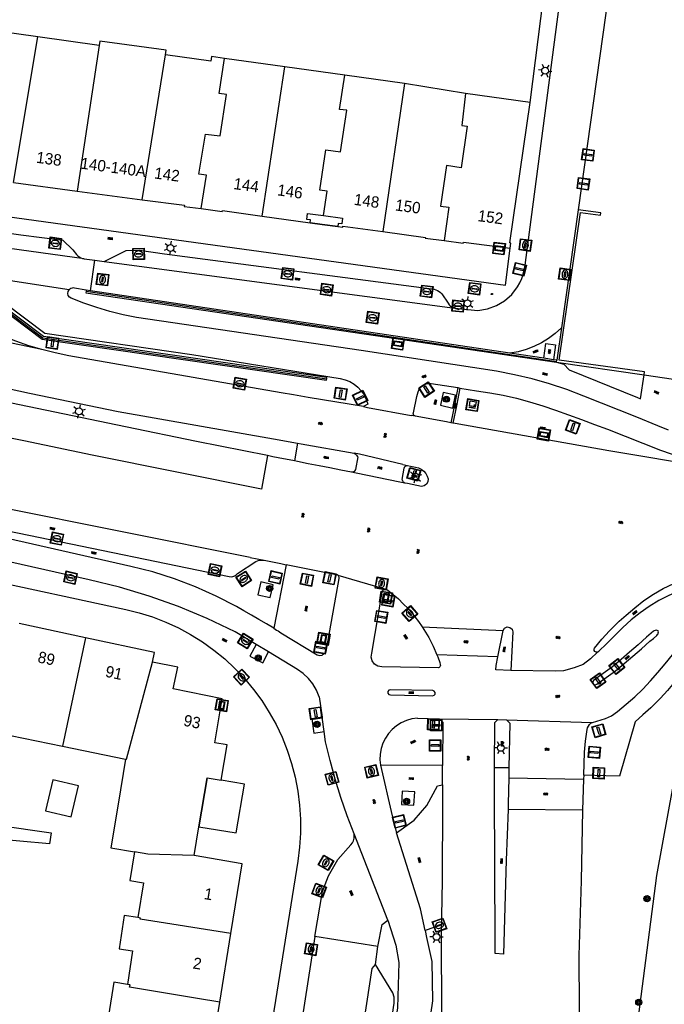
# Model space of a CAD drawing. Header units: metres. Extents: x 93870 to 95789, y 463036 to 464040.
# Tile 280 of 344: x 95146 to 95203, y 463280 to 463367. Entities that reach past the tile are written whole.
import ezdxf
from ezdxf.enums import TextEntityAlignment as Align

# ---------------------------------------------------------------- set-up
doc = ezdxf.new("R2010")
doc.units = ezdxf.units.M
doc.header["$LTSCALE"] = 25.4
for name, color, linetype in [('B_BEBOUWINGSGRENS_0', 1, 'Continuous'), ('B_LUIFEL_1', 200, 'Continuous'), ('B_OVERBOUWLIJN_LIJN_1', 7, 'Continuous'), ('B_TUSSENMUUR_0', 7, 'Continuous'), ('G_GRENS_ALGEMEEN_0', 7, 'Continuous'), ('Q_BOOM_0', 3, 'Continuous'), ('Q_BRANDKRAAN_0', 5, 'Continuous'), ('Q_CAI-KAST_0', 10, 'Continuous'), ('Q_DRUKKNOPPAAL_0', 132, 'Continuous'), ('Q_INSPECTIE_OF_RIOOLPUT_0', 253, 'Continuous'), ('Q_KOLK_0', 254, 'Continuous'), ('Q_LICHTMAST_0', 2, 'Continuous'), ('Q_STRAATNAAMBORD_0', 7, 'Continuous'), ('Q_VERKEERSBORDPAAL_0', 40, 'Continuous'), ('Q_VERKEERSREGELINSTALLATIEPAAL', 40, 'Continuous'), ('Q_WATERLEIDINGPUT_0', 5, 'Continuous'), ('Q_WEGWIJZER_0', 7, 'Continuous'), ('S_GBKN_SYMBOOL_GV_GROOT_0', 7, 'Continuous'), ('S_GBKN_SYMBOOL_OV_GROOT_0', 7, 'Continuous'), ('T_CULTUURGRENS_0', 76, 'Continuous'), ('T_HEK_0', 57, 'Continuous'), ('T_HEK_LIJN_0', 6, 'Continuous'), ('T_MUUR_30CM_0', 10, 'Continuous'), ('V_WEGGRENS_0', 7, 'Continuous'), ('Z_GBKN_HUISNUMMER_0', 252, 'Continuous')]:
    doc.layers.add(name, color=color, linetype=linetype)
doc.layers.add('Q_AFSLUITPAAL_0', color=7, linetype='Continuous', true_color=0xf86a3a)
doc.layers.add('Q_PAALTJE_0', color=7, linetype='Continuous', true_color=0x666666)

# ---------------------------------------------------------------- blocks, each defined once
blk = doc.blocks.new('Q_STRAATNAAMBORD')
for points in [[(-0.5, 0.5), (0.5, 0.5), (0.5, -0.5), (-0.5, -0.5)], [(-0.369, 0.22), (0.358, 0.22), (0.358, -0.214), (-0.369, -0.214)]]:
    blk.add_lwpolyline(points, close=True)
for points in [[(-0.442, 0.464), (0.438, 0.464, -0.414214), (0.459, 0.442), (0.459, -0.437, -0.414214), (0.438, -0.459), (-0.442, -0.459, -0.414214), (-0.463, -0.437), (-0.463, 0.442), (-0.463, 0.444), (-0.463, 0.446), (-0.463, 0.448), (-0.462, 0.45), (-0.461, 0.451), (-0.46, 0.453), (-0.459, 0.455), (-0.458, 0.456), (-0.457, 0.457), (-0.456, 0.459), (-0.454, 0.46), (-0.453, 0.461), (-0.451, 0.462), (-0.449, 0.462), (-0.447, 0.463), (-0.446, 0.463), (-0.444, 0.464), (-0.442, 0.464)], [(-0.287, 0.16), (0.281, 0.16, -0.414214), (0.303, 0.139), (0.303, -0.134, -0.414214), (0.281, -0.156), (-0.287, -0.156, -0.414214), (-0.308, -0.134), (-0.308, 0.139), (-0.308, 0.14), (-0.308, 0.142), (-0.307, 0.144), (-0.307, 0.146), (-0.306, 0.148), (-0.305, 0.149), (-0.304, 0.151), (-0.303, 0.152), (-0.302, 0.154), (-0.3, 0.155), (-0.299, 0.156), (-0.297, 0.157), (-0.296, 0.158), (-0.294, 0.159), (-0.292, 0.159), (-0.29, 0.16), (-0.288, 0.16), (-0.287, 0.16)]]:
    blk.add_lwpolyline(points, format="xyb")
blk = doc.blocks.new('Q_WEGWIJZER')
for points in [[(-0.5, 0.5), (0.5, 0.5), (0.5, -0.5), (-0.5, -0.5)], [(-0.369, 0.22), (0.358, 0.22), (0.358, -0.214), (-0.369, -0.214)]]:
    blk.add_lwpolyline(points, close=True)
for points in [[(-0.442, 0.464), (0.438, 0.464, -0.414214), (0.459, 0.442), (0.459, -0.437, -0.414214), (0.438, -0.459), (-0.442, -0.459, -0.414214), (-0.463, -0.437), (-0.463, 0.442), (-0.463, 0.444), (-0.463, 0.446), (-0.463, 0.448), (-0.462, 0.45), (-0.461, 0.451), (-0.46, 0.453), (-0.459, 0.455), (-0.458, 0.456), (-0.457, 0.457), (-0.456, 0.459), (-0.454, 0.46), (-0.453, 0.461), (-0.451, 0.462), (-0.449, 0.462), (-0.447, 0.463), (-0.446, 0.463), (-0.444, 0.464), (-0.442, 0.464)], [(-0.287, 0.16), (0.281, 0.16, -0.414214), (0.303, 0.139), (0.303, -0.134, -0.414214), (0.281, -0.156), (-0.287, -0.156, -0.414214), (-0.308, -0.134), (-0.308, 0.139), (-0.308, 0.14), (-0.308, 0.142), (-0.307, 0.144), (-0.307, 0.146), (-0.306, 0.148), (-0.305, 0.149), (-0.304, 0.151), (-0.303, 0.152), (-0.302, 0.154), (-0.3, 0.155), (-0.299, 0.156), (-0.297, 0.157), (-0.296, 0.158), (-0.294, 0.159), (-0.292, 0.159), (-0.29, 0.16), (-0.288, 0.16), (-0.287, 0.16)]]:
    blk.add_lwpolyline(points, format="xyb")
blk = doc.blocks.new('Q_CAI-KAST')
for points in [[(-0.5, 0.5), (0.5, 0.5), (0.5, -0.5), (-0.5, -0.5)], [(-0.262, 0.264), (0.25, 0.264), (0.25, 0.187), (-0.262, 0.187)], [(-0.262, 0.107), (0.25, 0.107), (0.25, -0.332), (-0.262, -0.332)]]:
    blk.add_lwpolyline(points, close=True)
blk.add_lwpolyline([(-0.442, 0.464), (0.438, 0.464, -0.414214), (0.459, 0.442), (0.459, -0.437, -0.414214), (0.438, -0.459), (-0.442, -0.459, -0.414214), (-0.463, -0.437), (-0.463, 0.442), (-0.463, 0.444), (-0.463, 0.446), (-0.463, 0.448), (-0.462, 0.45), (-0.461, 0.451), (-0.46, 0.453), (-0.459, 0.455), (-0.458, 0.456), (-0.457, 0.457), (-0.456, 0.459), (-0.454, 0.46), (-0.453, 0.461), (-0.451, 0.462), (-0.449, 0.462), (-0.447, 0.463), (-0.446, 0.463), (-0.444, 0.464), (-0.442, 0.464)], format="xyb")
blk.add_circle((-0.177, -0.034), 0.0354)
blk = doc.blocks.new('Q_LICHTMAST')
for points in [[(-0.26, 0.15), (-0.52, 0.3)], [(0, 0.3), (0, 0.6)], [(0.26, 0.15), (0.52, 0.3)], [(-0.26, -0.15), (-0.52, -0.3)], [(0, -0.3), (0, -0.6)], [(0.26, -0.15), (0.52, -0.3)]]:
    blk.add_lwpolyline(points)
blk.add_circle((0, 0), 0.3)
blk = doc.blocks.new('Q_VERKEERSREGELINSTALLATIEPAAL')
for points in [[(-0.5, 0.5), (0.5, 0.5), (0.5, -0.5), (-0.5, -0.5)], [(-0.08, 0.333), (0.071, 0.333), (0.071, -0.329), (-0.08, -0.329)]]:
    blk.add_lwpolyline(points, close=True)
blk.add_lwpolyline([(-0.442, 0.464), (0.438, 0.464, -0.414214), (0.459, 0.442), (0.459, -0.437, -0.414214), (0.438, -0.459), (-0.442, -0.459, -0.414214), (-0.463, -0.437), (-0.463, 0.442), (-0.463, 0.444), (-0.463, 0.446), (-0.463, 0.448), (-0.462, 0.45), (-0.461, 0.451), (-0.46, 0.453), (-0.459, 0.455), (-0.458, 0.456), (-0.457, 0.457), (-0.456, 0.459), (-0.454, 0.46), (-0.453, 0.461), (-0.451, 0.462), (-0.449, 0.462), (-0.447, 0.463), (-0.446, 0.463), (-0.444, 0.464), (-0.442, 0.464)], format="xyb")
blk = doc.blocks.new('Q_VERKEERSBORDPAAL')
for points in [[(-0.5, 0.5), (0.5, 0.5), (0.5, -0.5), (-0.5, -0.5)], [(-0.08, 0.333), (0.071, 0.333), (0.071, -0.329), (-0.08, -0.329)]]:
    blk.add_lwpolyline(points, close=True)
blk.add_lwpolyline([(-0.442, 0.464), (0.438, 0.464, -0.414214), (0.459, 0.442), (0.459, -0.437, -0.414214), (0.438, -0.459), (-0.442, -0.459, -0.414214), (-0.463, -0.437), (-0.463, 0.442), (-0.463, 0.444), (-0.463, 0.446), (-0.463, 0.448), (-0.462, 0.45), (-0.461, 0.451), (-0.46, 0.453), (-0.459, 0.455), (-0.458, 0.456), (-0.457, 0.457), (-0.456, 0.459), (-0.454, 0.46), (-0.453, 0.461), (-0.451, 0.462), (-0.449, 0.462), (-0.447, 0.463), (-0.446, 0.463), (-0.444, 0.464), (-0.442, 0.464)], format="xyb")
blk = doc.blocks.new('Q_AFSLUITPAAL')
for points in [[(-0.5, 0.5), (0.5, 0.5), (0.5, -0.5), (-0.5, -0.5)], [(-0.08, 0.333), (0.071, 0.333), (0.071, -0.329), (-0.08, -0.329)]]:
    blk.add_lwpolyline(points, close=True)
blk.add_lwpolyline([(-0.442, 0.464), (0.438, 0.464, -0.414214), (0.459, 0.442), (0.459, -0.437, -0.414214), (0.438, -0.459), (-0.442, -0.459, -0.414214), (-0.463, -0.437), (-0.463, 0.442), (-0.463, 0.444), (-0.463, 0.446), (-0.463, 0.448), (-0.462, 0.45), (-0.461, 0.451), (-0.46, 0.453), (-0.459, 0.455), (-0.458, 0.456), (-0.457, 0.457), (-0.456, 0.459), (-0.454, 0.46), (-0.453, 0.461), (-0.451, 0.462), (-0.449, 0.462), (-0.447, 0.463), (-0.446, 0.463), (-0.444, 0.464), (-0.442, 0.464)], format="xyb")
blk = doc.blocks.new('Q_DRUKKNOPPAAL')
for points in [[(-0.5, 0.5), (0.5, 0.5), (0.5, -0.5), (-0.5, -0.5)], [(-0.08, 0.333), (0.071, 0.333), (0.071, -0.329), (-0.08, -0.329)]]:
    blk.add_lwpolyline(points, close=True)
blk.add_lwpolyline([(-0.442, 0.464), (0.438, 0.464, -0.414214), (0.459, 0.442), (0.459, -0.437, -0.414214), (0.438, -0.459), (-0.442, -0.459, -0.414214), (-0.463, -0.437), (-0.463, 0.442), (-0.463, 0.444), (-0.463, 0.446), (-0.463, 0.448), (-0.462, 0.45), (-0.461, 0.451), (-0.46, 0.453), (-0.459, 0.455), (-0.458, 0.456), (-0.457, 0.457), (-0.456, 0.459), (-0.454, 0.46), (-0.453, 0.461), (-0.451, 0.462), (-0.449, 0.462), (-0.447, 0.463), (-0.446, 0.463), (-0.444, 0.464), (-0.442, 0.464)], format="xyb")
blk = doc.blocks.new('Q_PAAL_STEEN')
for points in [[(-0.5, 0.5), (0.5, 0.5), (0.5, -0.5), (-0.5, -0.5)], [(-0.08, 0.33), (0.07, 0.33), (0.07, -0.33), (-0.08, -0.33)]]:
    blk.add_lwpolyline(points, close=True)
blk.add_lwpolyline([(-0.44, 0.46), (0.44, 0.46, -0.414214), (0.46, 0.44), (0.46, -0.44, -0.414214), (0.44, -0.46), (-0.44, -0.46, -0.414214), (-0.46, -0.44), (-0.46, 0.44), (-0.46, 0.44), (-0.46, 0.45), (-0.46, 0.45), (-0.46, 0.45), (-0.46, 0.45), (-0.46, 0.45), (-0.46, 0.45), (-0.46, 0.46), (-0.46, 0.46), (-0.46, 0.46), (-0.45, 0.46), (-0.45, 0.46), (-0.45, 0.46), (-0.45, 0.46), (-0.45, 0.46), (-0.45, 0.46), (-0.44, 0.46), (-0.44, 0.46)], format="xyb")
blk = doc.blocks.new('Q_PAALTJE')
at = {"color": 251, "true_color": 0x666666, "xscale": 0.1, "yscale": 0.1, "zscale": 0.01}
blk.add_blockref('Q_PAAL_STEEN', (0, 0), dxfattribs=at)
blk = doc.blocks.new('Q_KOLK')
blk.add_lwpolyline([(-0.5, 0.5), (0.5, 0.5), (0.5, -0.5), (-0.5, -0.5)], close=True)
for points in [[(-0.442, 0.464), (0.438, 0.464, -0.414214), (0.459, 0.442), (0.459, -0.437, -0.414214), (0.438, -0.459), (-0.442, -0.459, -0.414214), (-0.463, -0.437), (-0.463, 0.442, -0.414214), (-0.442, 0.464)], [(-0.345, 0.105, 0.380426), (-0.276, -0.18)], [(-0.008, 0.266, 0.240218), (-0.345, 0.105)], [(-0.194, 0.045, 0.853344), (-0.194, -0.032)], [(0.331, 0.111, 0.240191), (-0.008, 0.266)], [(0.185, -0.032, 0.849746), (0.185, 0.045)], [(0.267, -0.176, 0.380426), (0.331, 0.111)], [(-0.276, -0.18, 0.148452), (0.012, -0.257)], [(0.012, -0.257, 0.131742), (0.267, -0.176)]]:
    blk.add_lwpolyline(points, format="xyb")
for points in [[(-0.194, 0.045), (0.185, 0.045)], [(0.185, -0.032), (-0.194, -0.032)]]:
    blk.add_lwpolyline(points)
blk = doc.blocks.new('Q_INSPECTIE_OF_RIOOLPUT')
blk.add_lwpolyline([(-0.5, 0.5), (0.5, 0.5), (0.5, -0.5), (-0.5, -0.5)], close=True)
for points in [[(-0.442, 0.464), (0.438, 0.464, -0.414214), (0.459, 0.442), (0.459, -0.437, -0.414214), (0.438, -0.459), (-0.442, -0.459, -0.414214), (-0.463, -0.437), (-0.463, 0.442), (-0.463, 0.444), (-0.463, 0.446), (-0.463, 0.448), (-0.462, 0.45), (-0.461, 0.451), (-0.46, 0.453), (-0.459, 0.455), (-0.458, 0.456), (-0.457, 0.457), (-0.456, 0.459), (-0.454, 0.46), (-0.453, 0.461), (-0.451, 0.462), (-0.449, 0.462), (-0.447, 0.463), (-0.446, 0.463), (-0.444, 0.464), (-0.442, 0.464)], [(-0.345, 0.105, 0.380426), (-0.276, -0.18)], [(-0.008, 0.266, 0.240218), (-0.345, 0.105)], [(-0.194, 0.045, 0.853344), (-0.194, -0.032)], [(0.331, 0.111, 0.240191), (-0.008, 0.266)], [(0.185, -0.032, 0.849746), (0.185, 0.045)], [(0.267, -0.176, 0.380426), (0.331, 0.111)], [(-0.276, -0.18, 0.148452), (0.012, -0.257)], [(0.012, -0.257, 0.131742), (0.267, -0.176)]]:
    blk.add_lwpolyline(points, format="xyb")
for points in [[(-0.194, 0.045), (0.185, 0.045)], [(0.185, -0.032), (-0.194, -0.032)]]:
    blk.add_lwpolyline(points)
blk = doc.blocks.new('Q_WATERLEIDINGPUT')
blk.add_lwpolyline([(-0.5, 0.5), (0.5, 0.5), (0.5, -0.5), (-0.5, -0.5)], close=True)
for points in [[(-0.442, 0.464), (0.438, 0.464, -0.414214), (0.459, 0.442), (0.459, -0.437, -0.414214), (0.438, -0.459), (-0.442, -0.459, -0.414214), (-0.463, -0.437), (-0.463, 0.442), (-0.463, 0.444), (-0.463, 0.446), (-0.463, 0.448), (-0.462, 0.45), (-0.461, 0.451), (-0.46, 0.453), (-0.459, 0.455), (-0.458, 0.456), (-0.457, 0.457), (-0.456, 0.459), (-0.454, 0.46), (-0.453, 0.461), (-0.451, 0.462), (-0.449, 0.462), (-0.447, 0.463), (-0.446, 0.463), (-0.444, 0.464), (-0.442, 0.464)], [(-0.345, 0.105, 0.380426), (-0.276, -0.18)], [(-0.008, 0.266, 0.240218), (-0.345, 0.105)], [(-0.194, 0.045, 0.853344), (-0.194, -0.032)], [(0.331, 0.111, 0.240191), (-0.008, 0.266)], [(0.185, -0.032, 0.849746), (0.185, 0.045)], [(0.267, -0.176, 0.380426), (0.331, 0.111)], [(-0.276, -0.18, 0.148452), (0.012, -0.257)], [(0.012, -0.257, 0.131742), (0.267, -0.176)]]:
    blk.add_lwpolyline(points, format="xyb")
for points in [[(-0.194, 0.045), (0.185, 0.045)], [(0.185, -0.032), (-0.194, -0.032)]]:
    blk.add_lwpolyline(points)
blk = doc.blocks.new('Q_BRANDKRAAN')
blk.add_lwpolyline([(-0.5, 0.5), (0.5, 0.5), (0.5, -0.5), (-0.5, -0.5)], close=True)
for points in [[(-0.442, 0.464), (0.438, 0.464, -0.414214), (0.459, 0.442), (0.459, -0.437, -0.414214), (0.438, -0.459), (-0.442, -0.459, -0.414214), (-0.463, -0.437), (-0.463, 0.442), (-0.463, 0.444), (-0.463, 0.446), (-0.463, 0.448), (-0.462, 0.45), (-0.461, 0.451), (-0.46, 0.453), (-0.459, 0.455), (-0.458, 0.456), (-0.457, 0.457), (-0.456, 0.459), (-0.454, 0.46), (-0.453, 0.461), (-0.451, 0.462), (-0.449, 0.462), (-0.447, 0.463), (-0.446, 0.463), (-0.444, 0.464), (-0.442, 0.464)], [(-0.345, 0.105, 0.380426), (-0.276, -0.18)], [(-0.008, 0.266, 0.240218), (-0.345, 0.105)], [(-0.194, 0.045, 0.853344), (-0.194, -0.032)], [(0.331, 0.111, 0.240191), (-0.008, 0.266)], [(0.185, -0.032, 0.849746), (0.185, 0.045)], [(0.267, -0.176, 0.380426), (0.331, 0.111)], [(-0.276, -0.18, 0.148452), (0.012, -0.257)], [(0.012, -0.257, 0.131742), (0.267, -0.176)]]:
    blk.add_lwpolyline(points, format="xyb")
for points in [[(-0.194, 0.045), (0.185, 0.045)], [(0.185, -0.032), (-0.194, -0.032)]]:
    blk.add_lwpolyline(points)
blk = doc.blocks.new('Q_BOOM')
for radius in [0.27, 0.18, 0.09]:
    blk.add_circle((0, 0), radius)
blk = doc.blocks.new('S_GBKN_SYMBOOL_GV_GROOT')
for points in [[(-0.1875, 0.03125), (-0.09375, 0.09375)], [(-0.1875, -0.0625), (0.0625, 0.09375)], [(-0.1875, 0.09375), (0.125, -0.09375)], [(-0.1875, 0), (-0.03125, -0.09375)], [(-0.125, -0.09375), (0.1875, 0.09375)], [(-0.0625, 0.09375), (0.1875, -0.0625)], [(0.03125, -0.09375), (0.1875, 0)], [(0.09375, 0.09375), (0.1875, 0.03125)]]:
    blk.add_lwpolyline(points)
blk = doc.blocks.new('S_GBKN_SYMBOOL_OV_GROOT')
for points in [[(-0.21875, 0.0625), (0.21875, 0.0625)], [(-0.21875, 0), (0.21875, 0)], [(-0.1875, 0.0625), (-0.1875, 0)], [(-0.125, 0.09375), (-0.125, 0.0625)], [(-0.125, 0), (-0.125, -0.0625)], [(-0.0625, 0.0625), (-0.0625, 0)], [(0, 0.09375), (0, 0.0625)], [(0, 0), (0, -0.0625)], [(0.0625, 0.0625), (0.0625, 0)], [(0.125, 0.09375), (0.125, 0.0625)], [(0.125, 0), (0.125, -0.0625)], [(0.1875, 0.0625), (0.1875, 0)], [(-0.21875, -0.0625), (0.21875, -0.0625)], [(-0.1875, -0.0625), (-0.1875, -0.09375)], [(-0.0625, -0.0625), (-0.0625, -0.09375)], [(0.0625, -0.0625), (0.0625, -0.09375)], [(0.1875, -0.0625), (0.1875, -0.09375)]]:
    blk.add_lwpolyline(points)

msp = doc.modelspace()

# ---------------------------------------------------------------- linework, layer by layer
at = {"layer": 'B_BEBOUWINGSGRENS_0'}
for p, q in [((95147.3, 463365.23), (95141.64, 463366.019)), ((95152.73, 463364.47), (95147.3, 463365.23)), ((95169.08, 463362.605), (95163.776, 463363.341)), ((95174.365, 463361.871), (95169.08, 463362.605)), ((95179.651, 463361.137), (95174.365, 463361.871)), ((95185.02, 463360.233), (95179.651, 463361.137)), ((95190.714, 463359.457), (95185.02, 463360.233)), ((95145.156, 463352.381), (95150.78, 463351.636)), ((95150.78, 463351.636), (95156.502, 463350.878)), ((95167.076, 463349.434), (95171.316, 463348.829)), ((95151.5, 463312.242), (95145.673, 463313.483)), ((95143.655, 463303.865), (95149.468, 463302.678)), ((95149.468, 463302.678), (95155.04, 463301.54)), ((95148.62, 463299.72), (95147.97, 463296.98)), ((95161.507, 463295.569), (95162.23, 463299.88)), ((95162.23, 463299.88), (95163.48, 463299.67)), ((95161.08, 463293.02), (95161.507, 463295.569)), ((95163.362, 463280.086), (95164.334, 463286.157)), ((95155.669, 463284.608), (95155.207, 463281.66)), ((95162.418, 463274.195), (95163.362, 463280.086))]:
    msp.add_line(p, q, dxfattribs=at)
for points in [[(95158.57, 463363.66), (95158.62, 463364.06), (95152.78, 463364.87), (95152.73, 463364.47)], [(95163.776, 463363.341), (95162.63, 463363.5), (95162.57, 463363.1), (95158.57, 463363.66)], [(95188.958, 463346.586), (95189.01, 463347.053), (95188.921, 463347.063), (95190.714, 463359.457)], [(95156.502, 463350.878), (95160.249, 463350.382), (95160.224, 463350.286), (95161.723, 463350.087)], [(95161.723, 463350.087), (95163.558, 463349.843), (95163.594, 463349.934), (95167.076, 463349.434)], [(95171.316, 463348.829), (95171.351, 463349.097), (95171.024, 463349.14), (95171.093, 463349.665), (95172.494, 463349.482)], [(95172.494, 463349.482), (95174.186, 463349.261), (95174.118, 463348.736), (95173.79, 463348.778), (95173.756, 463348.511)], [(95173.756, 463348.511), (95174.208, 463348.453), (95174.215, 463348.534), (95177.732, 463348.057)], [(95177.732, 463348.057), (95181.484, 463347.548), (95181.475, 463347.485), (95183.15, 463347.263)], [(95183.15, 463347.263), (95184.82, 463347.041), (95184.833, 463347.137), (95188.958, 463346.586)], [(95157.43, 463310.09), (95157.592, 463310.946), (95151.5, 463312.242)], [(95163.48, 463299.67), (95164.01, 463302.79), (95162.92, 463302.97), (95163.57, 463306.85), (95159.25, 463307.72), (95159.64, 463309.65), (95157.43, 463310.09)], [(95155.04, 463301.54), (95154.38, 463297.55), (95153.74, 463293.7), (95155.831, 463293.355)], [(95147.97, 463296.98), (95150.25, 463296.44), (95150.9, 463299.19), (95148.62, 463299.72)], [(95155.831, 463293.355), (95155.411, 463290.813), (95156.615, 463290.614), (95156.131, 463287.556)], [(95164.334, 463286.157), (95165.32, 463292.31), (95161.08, 463293.02)], [(95156.131, 463287.556), (95154.927, 463287.745), (95154.466, 463284.797), (95155.669, 463284.608)], [(95155.207, 463281.66), (95154.005, 463281.849), (95153.54, 463278.884), (95154.742, 463278.696), (95154.277, 463275.731)]]:
    msp.add_lwpolyline(points, dxfattribs=at)
at = {"layer": 'B_LUIFEL_1'}
for points in [[(95162.23, 463299.88), (95161.507, 463295.569), (95161.507, 463295.569)], [(95161.507, 463295.569), (95164.803, 463295.016), (95165.526, 463299.327), (95163.48, 463299.67)]]:
    msp.add_lwpolyline(points, dxfattribs=at)
at = {"layer": 'B_OVERBOUWLIJN_LIJN_1'}
msp.add_lwpolyline([(95171.316, 463348.829), (95172.375, 463348.691), (95173.756, 463348.511)], dxfattribs=at)
at = {"layer": 'B_TUSSENMUUR_0'}
for p, q in [((95145.156, 463352.381), (95147.3, 463365.23)), ((95152.73, 463364.47), (95150.78, 463351.636)), ((95156.502, 463350.878), (95158.57, 463363.66)), ((95167.076, 463349.434), (95169.08, 463362.605)), ((95179.651, 463361.137), (95177.732, 463348.057)), ((95151.5, 463312.242), (95149.468, 463302.678))]:
    msp.add_line(p, q, dxfattribs=at)
for points in [[(95163.94, 463360.158), (95163.296, 463360.243), (95163.776, 463363.341)], [(95172.494, 463349.482), (95172.818, 463351.625), (95172.173, 463351.71), (95172.71, 463355.27), (95174, 463355.1), (95174.553, 463358.76), (95173.908, 463358.845), (95174.365, 463361.871)], [(95161.723, 463350.087), (95162.179, 463353.027), (95161.514, 463353.115), (95162.086, 463356.67), (95163.374, 463356.5), (95163.94, 463360.158)], [(95185.02, 463360.233), (95184.7, 463357.421), (95185.167, 463357.353), (95184.627, 463353.691), (95183.341, 463353.881), (95182.815, 463350.318), (95183.542, 463350.211), (95183.15, 463347.263)], [(95155.04, 463301.54), (95155.139, 463301.54), (95157.43, 463310.09)], [(95161.08, 463293.02), (95157.01, 463293.16), (95155.831, 463293.355)], [(95164.334, 463286.157), (95156.322, 463287.412), (95156.371, 463287.512), (95156.131, 463287.556)], [(95163.362, 463280.086), (95161.389, 463280.413), (95155.393, 463281.405), (95155.443, 463281.631), (95155.207, 463281.66)]]:
    msp.add_lwpolyline(points, dxfattribs=at)
at = {"layer": 'G_GRENS_ALGEMEEN_0'}
for p, q in [((95193.046, 463336.541), (95193.052, 463336.585)), ((95193.046, 463336.541), (95200.771, 463335.43)), ((95193.052, 463336.585), (95193.071, 463336.714))]:
    msp.add_line(p, q, dxfattribs=at)
for points in [[(95200.771, 463335.43), (95200.813, 463335.704), (95193.294, 463336.719), (95195.167, 463349.759), (95196.935, 463349.505), (95196.965, 463349.723), (95194.968, 463349.99)], [(95173.756, 463348.511), (95172.375, 463348.691), (95171.316, 463348.829)]]:
    msp.add_lwpolyline(points, dxfattribs=at)
at = {"layer": 'T_CULTUURGRENS_0'}
msp.add_lwpolyline([(95199.135, 463269.924), (95201.888, 463291.268), (95203.819, 463301.87), (95204.913, 463304.689), (95205.932, 463306.908), (95206.654, 463307.942)], dxfattribs=at)
at = {"layer": 'T_HEK_0'}
for points in [[(95140.057, 463344.472), (95147.75, 463338.69), (95172.78, 463335.08)], [(95143.747, 463295.721), (95148.471, 463295.039), (95148.33, 463294.06), (95143.08, 463294.53), (95142.858, 463292.885)]]:
    msp.add_lwpolyline(points, dxfattribs=at)
at = {"layer": 'T_HEK_LIJN_0'}
msp.add_line((95193.052, 463336.585), (95151.56, 463342.77), dxfattribs=at)
at = {"layer": 'T_MUUR_30CM_0'}
msp.add_line((95190.714, 463359.457), (95191.951, 463369.022), dxfattribs=at)
for points in [[(95129.45, 463320.26), (95155.06, 463314.74), (95156.256, 463314.442), (95157.432, 463314.07), (95158.581, 463313.623), (95159.7, 463313.106), (95160.784, 463312.519), (95161.829, 463311.864), (95162.83, 463311.145), (95163.785, 463310.365), (95164.688, 463309.525), (95165.536, 463308.631), (95166.326, 463307.684), (95167.055, 463306.69), (95167.72, 463305.652), (95168.318, 463304.574), (95168.847, 463303.46), (95169.305, 463302.315), (95169.689, 463301.144)], [(95169.689, 463301.144), (95170.001, 463299.939), (95170.237, 463298.717), (95170.393, 463297.483), (95170.471, 463296.241), (95170.47, 463294.996), (95170.389, 463293.754), (95170.23, 463292.52), (95163.41, 463250), (95162.898, 463246.771)]]:
    msp.add_lwpolyline(points, dxfattribs=at)
at = {"layer": 'V_WEGGRENS_0'}
for p, q in [((95132.82, 463351.03), (95188.557, 463343.323)), ((95194.968, 463349.99), (95193.479, 463339.57)), ((95151.395, 463345.651), (95138.041, 463347.493)), ((95188.557, 463343.323), (95188.958, 463346.586)), ((95151.395, 463345.651), (95152.321, 463345.533)), ((95151.959, 463342.834), (95152.321, 463345.533)), ((95152.321, 463345.533), (95153.166, 463345.426)), ((95153.166, 463345.426), (95184.082, 463341.313)), ((95147.8, 463338.81), (95140.321, 463344.431)), ((95150.062, 463342.924), (95140.948, 463344.334)), ((95151.58, 463342.89), (95151.56, 463342.77)), ((95151.959, 463342.834), (95151.58, 463342.89)), ((95188.931, 463337.33), (95151.959, 463342.834)), ((95193.479, 463339.57), (95193.071, 463336.714)), ((95191.921, 463336.885), (95188.931, 463337.33)), ((95192.768, 463336.759), (95191.921, 463336.885)), ((95193.071, 463336.714), (95192.768, 463336.759)), ((95200.465, 463333.322), (95200.771, 463335.43)), ((95200.771, 463335.43), (95203.369, 463335.054)), ((95184.34, 463334.307), (95184.527, 463334.26)), ((95176.023, 463332.628), (95176.391, 463332.56)), ((95176.391, 463332.56), (95180.242, 463331.848)), ((95180.621, 463331.778), (95180.242, 463331.848)), ((95183.889, 463331.16), (95183.741, 463331.2)), ((95184.11, 463331.121), (95183.889, 463331.16)), ((95168.089, 463329.783), (95170.204, 463329.41)), ((95170.204, 463329.41), (95169.942, 463327.829)), ((95167.546, 463328.304), (95167.044, 463325.347)), ((95175.663, 463328.423), (95175.212, 463328.528)), ((95179.495, 463327.533), (95175.663, 463328.423)), ((95179.495, 463327.533), (95179.914, 463327.436)), ((95179.914, 463327.436), (95180.162, 463327.384)), ((95175.37, 463326.761), (95174.964, 463326.844)), ((95179.225, 463325.974), (95175.37, 463326.761)), ((95166.023, 463319.323), (95132.346, 463326.075)), ((95179.661, 463325.885), (95179.225, 463325.974)), ((95166.023, 463319.323), (95167.279, 463319.071)), ((95169.211, 463318.682), (95168.111, 463313.071)), ((95177.605, 463316.61), (95173.781, 463317.732)), ((95177.925, 463316.516), (95177.605, 463316.61)), ((95181.211, 463313.192), (95188.33, 463312.891)), ((95187.863, 463310.545), (95188.33, 463312.891)), ((95201.893, 463312.448), (95201.953, 463312.513)), ((95167.643, 463310.982), (95166.546, 463311.649)), ((95187.863, 463310.545), (95182.505, 463310.719)), ((95182.334, 463307.411), (95182.259, 463307.527)), ((95172.116, 463307.036), (95172.375, 463305.233)), ((95172.557, 463303.966), (95172.375, 463305.233)), ((95180.774, 463305.156), (95182.697, 463305.096)), ((95182.697, 463305.096), (95187.862, 463305.018)), ((95187.862, 463305.018), (95188.644, 463305.012)), ((95188.644, 463305.012), (95196.191, 463304.754)), ((95182.999, 463300.971), (95177.514, 463300.99)), ((95182.995, 463299.259), (95182.999, 463300.971)), ((95188.85, 463300.757), (95187.564, 463300.765)), ((95187.581, 463298.165), (95187.564, 463300.765)), ((95188.85, 463300.757), (95188.835, 463299.869)), ((95188.835, 463299.869), (95195.42, 463299.767)), ((95195.42, 463299.767), (95195.329, 463297.02)), ((95195.441, 463300.118), (95195.42, 463299.767)), ((95182.995, 463299.259), (95182.992, 463298.194)), ((95195.329, 463297.02), (95188.789, 463297.093)), ((95178.18, 463287.338), (95175.211, 463294.948)), ((95178.18, 463287.338), (95178.868, 463285.131)), ((95182.897, 463286.928), (95181.458, 463286.422)), ((95171.745, 463285.879), (95166.204, 463250.897)), ((95177.289, 463285.007), (95171.745, 463285.879)), ((95181.458, 463286.422), (95181.593, 463285.808)), ((95177.09, 463283.427), (95177.289, 463285.007))]:
    msp.add_line(p, q, dxfattribs=at)
for points in [[(95189.606, 463343.183), (95189.808, 463343.539), (95189.977, 463343.912), (95190.11, 463344.299), (95190.208, 463344.697), (95190.268, 463345.102), (95194.293, 463375.517), (95196.203, 463389.758)], [(95198.457, 463374.97), (95198.192, 463373.017), (95194.968, 463349.99)], [(95119.201, 463349.989), (95119.279, 463349.988), (95119.437, 463350.012), (95119.589, 463350.061), (95119.732, 463350.134), (95121.686, 463350.721), (95122.076, 463350.864), (95122.482, 463350.95), (95122.896, 463350.979), (95123.31, 463350.95), (95124.153, 463350.825), (95145.811, 463347.79), (95149.524, 463347.318), (95150.388, 463346.467), (95150.73, 463346.042), (95150.838, 463345.928), (95150.961, 463345.83), (95151.097, 463345.75), (95151.242, 463345.69), (95151.395, 463345.651)], [(95147.67, 463337.65), (95133.55, 463340.606), (95123.779, 463342.781), (95108.645, 463346.922), (95108.715, 463347.581)], [(95147.67, 463337.65), (95146.506, 463337.998), (95145.358, 463338.398), (95144.231, 463338.851), (95141.092, 463340.309), (95139.995, 463340.803), (95138.876, 463341.249), (95137.739, 463341.644), (95136.586, 463341.988), (95135.418, 463342.28), (95121.195, 463346.171), (95120.818, 463346.293), (95120.436, 463346.399), (95120.05, 463346.487), (95119.66, 463346.558), (95119.267, 463346.612)], [(95153.166, 463345.426), (95155.1, 463346.39), (95156.27, 463346.41), (95158.491, 463346.105), (95182.253, 463342.972), (95182.41, 463342.934), (95182.56, 463342.873), (95182.699, 463342.79), (95182.824, 463342.688), (95182.933, 463342.568), (95183.482, 463341.738), (95183.57, 463341.615), (95183.677, 463341.508), (95183.8, 463341.421), (95183.937, 463341.355), (95184.082, 463341.313)], [(95139.85, 463344.47), (95147.7, 463338.57), (95172.76, 463334.96), (95172.78, 463335.08)], [(95140.948, 463344.334), (95147.92, 463339.1), (95160.888, 463337.227), (95173.97, 463335.092), (95174.399, 463334.996), (95174.809, 463334.837), (95175.19, 463334.618), (95175.534, 463334.344), (95175.833, 463334.022), (95176.081, 463333.659), (95176.271, 463333.262), (95176.4, 463332.842), (95176.023, 463332.628)], [(95151.58, 463342.89), (95150.531, 463343.076), (95150.428, 463343.089), (95150.325, 463343.08), (95150.226, 463343.048), (95150.137, 463342.995), (95150.062, 463342.924)], [(95184.082, 463341.313), (95186.118, 463341.113), (95186.949, 463341.245), (95187.74, 463341.53), (95188.463, 463341.959), (95189.092, 463342.517), (95189.606, 463343.183)], [(95202.921, 463330.547), (95201.98, 463330.915), (95200.117, 463331.685), (95195.464, 463333.553), (95193.961, 463334.121), (95192.436, 463334.625), (95190.891, 463335.064), (95189.328, 463335.437), (95187.751, 463335.743), (95175.821, 463337.583), (95156.019, 463340.486), (95154.836, 463340.725), (95153.664, 463341.015), (95152.506, 463341.355), (95151.363, 463341.746), (95150.239, 463342.185), (95150.092, 463342.282), (95149.991, 463342.426), (95149.95, 463342.597), (95149.975, 463342.771), (95150.062, 463342.924)], [(95151.56, 463342.77), (95151.54, 463342.65), (95193.046, 463336.541)], [(95167.546, 463328.304), (95161.293, 463329.558), (95155.044, 463330.832), (95148.799, 463332.126), (95142.559, 463333.44), (95136.323, 463334.774), (95115.113, 463339.636)], [(95193.479, 463339.57), (95192.929, 463339.081), (95192.337, 463338.644), (95191.709, 463338.261), (95191.048, 463337.935), (95190.362, 463337.67), (95189.654, 463337.468), (95188.931, 463337.33)], [(95172.78, 463335.08), (95172.8, 463335.2), (95147.8, 463338.81)], [(95191.921, 463336.885), (95192.11, 463338.19), (95192.963, 463338.068), (95192.768, 463336.759)], [(95168.756, 463333.84), (95150.04, 463337.118), (95148.849, 463337.357), (95147.67, 463337.65)], [(95193.046, 463336.541), (95193.695, 463336.364), (95194.154, 463335.866), (95200.19, 463333.442), (95200.465, 463333.322)], [(95138.764, 463335.522), (95146.566, 463333.809), (95154.39, 463332.197), (95168.089, 463329.783)], [(95180.621, 463331.778), (95180.539, 463331.8), (95180.471, 463331.85), (95180.425, 463331.922), (95180.408, 463332.004), (95180.422, 463332.088), (95180.736, 463333.509), (95180.855, 463333.938), (95180.969, 463334.21), (95181.158, 463334.435), (95181.406, 463334.594), (95181.691, 463334.671), (95181.985, 463334.66), (95184.34, 463334.307)], [(95176.023, 463332.628), (95171.15, 463333.432), (95169.838, 463333.651), (95168.756, 463333.84)], [(95183.893, 463332.5), (95184.145, 463333.634), (95183.061, 463333.875), (95182.809, 463332.741), (95183.893, 463332.5)], [(95184.34, 463334.307), (95184.092, 463332.91), (95183.741, 463331.2)], [(95184.527, 463334.26), (95184.224, 463332.687), (95183.889, 463331.16)], [(95184.527, 463334.26), (95185.979, 463334.027), (95187.166, 463333.851), (95188.346, 463333.63), (95189.517, 463333.366), (95190.677, 463333.058), (95191.825, 463332.708), (95192.97, 463332.302), (95194.113, 463331.891), (95195.254, 463331.476), (95196.393, 463331.055), (95197.531, 463330.63), (95202.218, 463328.769), (95203.162, 463328.468), (95204.115, 463328.197), (95205.077, 463327.958), (95206.046, 463327.75), (95207.021, 463327.574), (95206.977, 463327.181)], [(95183.741, 463331.2), (95183.347, 463331.273), (95180.894, 463331.727), (95180.621, 463331.778)], [(95206.977, 463327.181), (95206.299, 463327.264), (95204.982, 463327.479), (95201.353, 463328.104), (95197.657, 463328.73), (95184.11, 463331.121)], [(95167.044, 463325.347), (95152.095, 463328.343), (95146.063, 463329.597), (95140.359, 463330.762)], [(95170.204, 463329.41), (95170.524, 463329.354), (95175.212, 463328.528)], [(95169.942, 463327.829), (95169.463, 463327.924), (95168.984, 463328.019), (95168.504, 463328.114), (95168.025, 463328.209), (95167.546, 463328.304)], [(95175.212, 463328.528), (95175.288, 463328.473), (95175.358, 463328.41), (95175.422, 463328.341), (95175.477, 463328.265), (95175.524, 463328.183), (95175.306, 463327.069), (95175.274, 463326.984), (95175.217, 463326.914), (95175.142, 463326.864), (95175.054, 463326.84), (95174.964, 463326.844)], [(95174.964, 463326.844), (95174.012, 463327.03), (95173.061, 463327.216), (95172.109, 463327.402), (95171.158, 463327.59), (95170.206, 463327.777), (95169.942, 463327.829)], [(95179.661, 463325.885), (95179.589, 463325.925), (95179.528, 463325.981), (95179.481, 463326.049), (95179.45, 463326.126), (95179.438, 463326.208), (95179.603, 463327.193), (95179.631, 463327.274), (95179.681, 463327.344), (95179.749, 463327.397), (95179.828, 463327.428), (95179.914, 463327.436)], [(95180.162, 463327.384), (95180.617, 463327.288), (95180.879, 463327.216), (95181.121, 463327.094), (95181.336, 463326.927), (95181.514, 463326.722), (95181.648, 463326.486), (95181.722, 463326.249), (95181.697, 463326.002), (95181.578, 463325.785), (95181.383, 463325.631), (95181.144, 463325.566), (95179.896, 463325.834), (95179.661, 463325.885)], [(95132.346, 463326.075), (95132.4, 463326.062), (95132.451, 463326.039), (95132.497, 463326.008), (95132.536, 463325.969), (95132.568, 463325.924), (95134.093, 463324.143), (95134.208, 463324.024), (95134.334, 463323.919), (95134.472, 463323.827), (95134.618, 463323.75), (95134.771, 463323.689), (95146.508, 463321.291)], [(95168.111, 463313.071), (95167.458, 463313.464), (95166.802, 463313.853), (95166.144, 463314.237), (95165.483, 463314.619), (95164.821, 463314.996), (95163.045, 463315.915), (95161.22, 463316.73), (95159.35, 463317.439), (95157.443, 463318.039), (95155.504, 463318.528), (95135.935, 463322.95), (95130.928, 463324.183)], [(95166.546, 463311.649), (95164.719, 463312.761), (95162.244, 463313.941), (95159.712, 463314.991), (95157.129, 463315.91), (95154.503, 463316.695), (95151.839, 463317.344), (95137.725, 463320.512)], [(95146.508, 463321.291), (95164.182, 463317.641), (95164.347, 463317.622), (95164.511, 463317.641), (95164.668, 463317.696), (95164.808, 463317.785), (95164.924, 463317.903), (95166.539, 463318.959), (95166.677, 463319.024), (95166.824, 463319.068), (95166.975, 463319.091), (95167.128, 463319.092), (95167.279, 463319.071)], [(95167.279, 463319.071), (95168.724, 463318.78), (95169.211, 463318.682)], [(95173.781, 463317.732), (95173.702, 463317.781), (95173.61, 463317.795), (95169.211, 463318.682)], [(95198.571, 463313.689), (95199.183, 463314.239), (95199.955, 463314.883), (95200.737, 463315.523), (95201.588, 463316.081), (95202.464, 463316.577), (95203.388, 463317.011), (95204.338, 463317.353), (95205.306, 463317.643), (95206.298, 463317.852), (95207.306, 463317.956), (95207.712, 463317.971), (95208.118, 463317.969), (95208.523, 463317.952), (95208.927, 463317.918), (95209.33, 463317.869), (95211.323, 463317.646), (95214.224, 463317.32)], [(95166.965, 463317.16), (95166.713, 463316.026), (95167.797, 463315.785), (95168.049, 463316.919), (95166.965, 463317.16)], [(95173.781, 463317.732), (95173.834, 463317.657), (95173.854, 463317.566), (95173.836, 463317.475), (95172.741, 463311.209), (95172.693, 463310.99), (95172.562, 463310.807), (95172.37, 463310.69)], [(95214.191, 463317.012), (95212.65, 463317.167), (95210.667, 463317.359), (95209.677, 463317.376), (95208.68, 463317.345), (95207.688, 463317.251), (95206.708, 463317.089), (95205.734, 463316.902), (95204.784, 463316.647), (95203.845, 463316.335), (95202.947, 463315.972), (95202.068, 463315.52), (95201.219, 463315.005), (95200.408, 463314.43), (95199.637, 463313.815), (95198.895, 463313.148), (95198.184, 463312.448), (95197.471, 463311.737), (95196.753, 463311.026), (95196.735, 463311.009), (95196.715, 463310.993), (95196.694, 463310.98), (95196.671, 463310.97), (95196.647, 463310.962)], [(95182.505, 463310.719), (95182.568, 463310.555), (95182.629, 463310.39), (95182.688, 463310.224), (95182.744, 463310.058), (95182.798, 463309.891), (95182.81, 463309.811), (95182.794, 463309.731), (95182.751, 463309.663), (95182.686, 463309.613), (95182.609, 463309.589), (95177.637, 463309.668), (95177.293, 463309.727), (95176.996, 463309.912), (95176.792, 463310.195), (95176.711, 463310.535), (95176.765, 463310.88), (95177.677, 463316.25), (95177.713, 463316.375), (95177.802, 463316.471), (95177.925, 463316.516)], [(95177.925, 463316.516), (95178.054, 463316.5), (95178.163, 463316.428), (95178.639, 463316.053), (95179.098, 463315.657), (95179.537, 463315.24), (95179.957, 463314.803), (95180.356, 463314.347), (95180.556, 463314.091)], [(95180.556, 463314.091), (95180.878, 463313.68), (95181.211, 463313.192)], [(95196.647, 463310.962), (95196.534, 463310.96), (95196.435, 463311.013), (95196.373, 463311.107), (95196.363, 463311.219), (95196.409, 463311.322), (95197.043, 463312.1), (95197.712, 463312.852), (95198.427, 463313.56), (95198.571, 463313.689)], [(95168.111, 463313.071), (95168.239, 463312.994), (95168.366, 463312.917), (95168.494, 463312.839), (95168.621, 463312.762), (95168.748, 463312.684), (95171.931, 463310.717), (95172.148, 463310.659), (95172.37, 463310.69)], [(95181.211, 463313.192), (95181.356, 463312.98), (95181.787, 463312.252), (95182.171, 463311.497), (95182.505, 463310.719)], [(95188.33, 463312.891), (95188.469, 463313.095), (95188.696, 463313.193), (95188.94, 463313.152), (95189.124, 463312.986), (95189.189, 463312.748), (95189.028, 463309.347)], [(95196.191, 463304.754), (95196.222, 463304.771), (95197.369, 463305.116), (95197.889, 463305.348), (95198.426, 463305.736), (95199.2, 463306.369), (95199.939, 463307.024), (95200.647, 463307.712), (95201.338, 463308.431), (95201.989, 463309.175), (95202.63, 463309.95), (95203.272, 463310.722), (95203.96, 463311.458), (95204.689, 463312.161), (95205.499, 463312.743)], [(95201.953, 463312.513), (95201.996, 463312.59), (95202.021, 463312.676), (95202.025, 463312.764), (95202.009, 463312.852), (95201.928, 463312.886), (95201.841, 463312.899), (95201.753, 463312.89), (95201.671, 463312.86), (95201.598, 463312.809), (95200.978, 463312.285), (95200.232, 463311.621), (95199.49, 463310.968), (95198.735, 463310.309), (95197.974, 463309.675), (95197.158, 463309.085), (95196.334, 463308.49), (95196.249, 463308.378), (95196.248, 463308.237), (95196.332, 463308.124), (95196.468, 463308.084), (95196.6, 463308.133), (95197.427, 463308.722), (95198.239, 463309.328), (95199.023, 463309.958), (95199.768, 463310.614), (95200.53, 463311.274), (95201.285, 463311.941), (95201.588, 463312.183), (95201.893, 463312.448)], [(95166.546, 463311.649), (95166.016, 463310.615), (95167.149, 463310.019), (95167.643, 463310.982)], [(95172.116, 463307.036), (95171.884, 463307.62), (95171.568, 463308.164), (95171.174, 463308.654), (95170.712, 463309.079), (95170.191, 463309.431), (95167.643, 463310.982)], [(95196.647, 463310.962), (95196.038, 463310.364), (95195.397, 463309.873), (95194.608, 463309.575), (95193.669, 463309.322), (95192.925, 463309.277), (95189.028, 463309.347)], [(95206.292, 463311.049), (95205.479, 463310.443), (95204.768, 463309.861), (95204.704, 463309.799), (95203.413, 463308.278), (95202.834, 463307.586), (95202.204, 463306.899), (95201.349, 463306.044), (95200.658, 463305.43), (95199.967, 463304.831), (95198.588, 463300.021), (95197.4, 463300.058), (95195.441, 463300.118)], [(95189.028, 463309.347), (95187.708, 463309.411), (95187.713, 463309.791), (95187.863, 463310.545)], [(95182.259, 463307.527), (95182.132, 463307.582), (95178.417, 463307.655), (95178.27, 463307.622), (95178.175, 463307.506), (95178.172, 463307.356), (95178.263, 463307.235), (95178.408, 463307.197), (95182.124, 463307.109), (95182.253, 463307.159), (95182.332, 463307.273), (95182.334, 463307.411)], [(95172.375, 463305.233), (95171.472, 463305.092), (95171.655, 463303.825), (95172.557, 463303.966)], [(95180.774, 463305.156), (95180.284, 463305.083), (95179.809, 463304.943), (95179.358, 463304.74), (95178.939, 463304.476), (95178.56, 463304.157), (95178.229, 463303.789), (95177.951, 463303.379), (95177.733, 463302.935), (95177.578, 463302.465), (95177.488, 463301.978), (95177.467, 463301.483), (95177.514, 463300.99)], [(95182.697, 463305.096), (95183.008, 463304.782), (95182.999, 463300.971)], [(95187.564, 463300.765), (95187.603, 463304.77), (95187.862, 463305.018)], [(95188.644, 463305.012), (95188.938, 463304.693), (95188.85, 463300.757)], [(95173.16, 463301.076), (95173.072, 463301.397), (95172.688, 463303.053), (95172.557, 463303.966)], [(95195.441, 463300.118), (95195.518, 463302.141), (95195.602, 463303.12), (95195.746, 463304.138), (95195.783, 463304.299), (95195.853, 463304.449), (95195.953, 463304.582), (95196.077, 463304.691), (95196.191, 463304.754)], [(95175.211, 463294.948), (95174.588, 463296.53), (95174.023, 463298.133), (95173.517, 463299.756), (95173.16, 463301.076)], [(95177.514, 463300.99), (95178.564, 463296.544), (95178.945, 463295.041)], [(95188.835, 463299.869), (95188.797, 463297.579), (95188.789, 463297.093)], [(95178.945, 463295.041), (95180.48, 463296.144), (95181.617, 463297.438), (95182.553, 463299.162), (95182.995, 463299.259)], [(95179.367, 463297.542), (95180.476, 463297.473), (95180.547, 463298.633), (95179.439, 463298.702), (95179.367, 463297.542)], [(95182.992, 463298.194), (95182.991, 463297.754), (95182.974, 463290.804), (95182.894, 463287.677), (95182.897, 463287.033), (95182.897, 463286.928)], [(95188.36, 463284.32), (95187.64, 463284.38), (95187.615, 463293.047), (95187.585, 463297.616), (95187.581, 463298.165)], [(95188.789, 463297.093), (95188.594, 463292.617), (95188.36, 463284.32)], [(95195.329, 463297.02), (95195.218, 463290.788), (95195.02, 463284.2), (95195.08, 463274.89), (95194.57, 463259.1), (95193.89, 463250), (95192.73, 463237.24)], [(95171.745, 463285.879), (95172.424, 463289.854), (95172.947, 463291.248), (95173.775, 463292.679), (95174.897, 463293.983), (95175.045, 463294.145), (95175.149, 463294.338), (95175.204, 463294.55), (95175.206, 463294.769), (95175.211, 463294.948)], [(95181.458, 463286.422), (95181.04, 463288.32), (95178.945, 463295.041)], [(95177.289, 463285.007), (95177.68, 463286.933), (95178.18, 463287.338)], [(95182.93, 463278.854), (95182.93, 463278.931), (95182.9, 463286.133), (95182.897, 463286.928)], [(95181.593, 463285.808), (95182.06, 463283.69), (95182.12, 463280.2), (95181.944, 463279.02)], [(95178.868, 463285.131), (95179.14, 463283.59), (95179.034, 463279.588), (95174.561, 463250)], [(95163.449, 463195.438), (95176.783, 463283.061), (95177.09, 463283.427)], [(95174.239, 463250.079), (95178.74, 463280.013), (95178.74, 463280.538), (95178.602, 463280.924), (95177.09, 463283.427)]]:
    msp.add_lwpolyline(points, dxfattribs=at)

# ---------------------------------------------------------------- block references
at = {"layer": 'Q_AFSLUITPAAL_0', "rotation": 82.02985272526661}
for p in [(95195.815, 463354.828), (95195.423, 463352.276)]:
    msp.add_blockref('Q_AFSLUITPAAL', p, dxfattribs=at)
at = {"layer": 'Q_BOOM_0'}
for p, rotation in [((95183.343, 463333.281), 77.47119229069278), ((95167.749, 463316.582), 77.47119229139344), ((95166.745, 463310.456), 152.2539662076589), ((95171.937, 463304.606), 98.21871705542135), ((95179.826, 463297.808), 176.4397481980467), ((95201.029, 463289.226), 82.65043144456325), ((95200.302, 463280.092), 82.65043144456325)]:
    msp.add_blockref('Q_BOOM', p, dxfattribs=dict(at, rotation=rotation))
at = {"layer": 'Q_BRANDKRAAN_0'}
for p, rotation in [((95185.817, 463343.022), 172.127381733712), ((95172.713, 463292.39), 59.9456239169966)]:
    msp.add_blockref('Q_BRANDKRAAN', p, dxfattribs=dict(at, rotation=rotation))
at = {"layer": 'Q_CAI-KAST_0', "rotation": 170.8835620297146}
msp.add_blockref('Q_CAI-KAST', (95185.636, 463332.754), dxfattribs=at)
at = {"layer": 'Q_DRUKKNOPPAAL_0', "rotation": 38.78436410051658}
msp.add_blockref('Q_DRUKKNOPPAAL', (95198.37, 463309.7), dxfattribs=at)
at = {"layer": 'Q_INSPECTIE_OF_RIOOLPUT_0'}
for p, rotation in [((95193.8, 463344.304), 81.86758823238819), ((95153.017, 463343.837), 82.36086478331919), ((95176.835, 463340.468), 171.5325972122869), ((95165.464, 463317.426), 33.17946751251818), ((95177.628, 463317.026), 80.18481225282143), ((95176.734, 463300.464), 103.2879180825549)]:
    msp.add_blockref('Q_INSPECTIE_OF_RIOOLPUT', p, dxfattribs=dict(at, rotation=rotation))
at = {"layer": 'Q_KOLK_0'}
for p, rotation in [((95148.842, 463347.03), 172.7553644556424), ((95190.306, 463346.87), 82.46150777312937), ((95156.197, 463346.086), 0.9793196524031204), ((95169.33, 463344.341), 172.4889237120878), ((95181.598, 463342.783), 172.4889237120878), ((95165.121, 463334.65), 170.065734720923), ((95148.988, 463320.982), 168.3314287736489), ((95162.928, 463318.206), 168.3314287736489), ((95150.191, 463317.537), 167.3491786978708), ((95180.113, 463314.372), 131.1859251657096), ((95165.598, 463311.951), 148.6732969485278), ((95165.27, 463308.767), 133.48737456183), ((95173.248, 463299.841), 105.1338463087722), ((95172.114, 463289.948), 69.43494671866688), ((95182.727, 463286.877), 19.37336098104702), ((95171.407, 463284.768), 80.99936806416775)]:
    msp.add_blockref('Q_KOLK', p, dxfattribs=dict(at, rotation=rotation))
at = {"layer": 'Q_LICHTMAST_0'}
for p, rotation in [((95192.042, 463362.251), 82.4615077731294), ((95159.001, 463346.614), 172.4889237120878), ((95185.19, 463341.739), 174.3897301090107), ((95150.939, 463332.205), 168.2936425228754), ((95180.603, 463326.462), 167.8801626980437), ((95188.138, 463302.522), 89.44208120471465), ((95182.463, 463285.851), 90.23866473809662)]:
    msp.add_blockref('Q_LICHTMAST', p, dxfattribs=dict(at, rotation=rotation))
at = {"layer": 'Q_PAALTJE_0', "rotation": 172.127381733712}
msp.add_blockref('Q_PAALTJE', (95187.349, 463342.557), dxfattribs=at)
at = {"layer": 'Q_STRAATNAAMBORD_0'}
for p, rotation in [((95187.984, 463346.572), 172.391709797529), ((95191.93, 463330.166), 169.9905725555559), ((95178.003, 463315.78), 80.36128786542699), ((95163.525, 463306.282), 80.48979165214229)]:
    msp.add_blockref('Q_STRAATNAAMBORD', p, dxfattribs=dict(at, rotation=rotation))
at = {"layer": 'Q_VERKEERSBORDPAAL_0'}
for p, rotation in [((95189.804, 463344.744), 76.16717264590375), ((95148.596, 463338.238), 171.8026904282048), ((95181.586, 463334.131), 32.66511113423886), ((95168.268, 463317.566), 77.47119229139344), ((95173.029, 463317.482), 168.5999247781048), ((95172.238, 463311.368), 80.08750698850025), ((95171.811, 463305.575), 8.874852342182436), ((95196.782, 463304.034), 16.74048069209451)]:
    msp.add_blockref('Q_VERKEERSBORDPAAL', p, dxfattribs=dict(at, rotation=rotation))
at = {"layer": 'Q_VERKEERSREGELINSTALLATIEPAAL'}
for p, rotation in [((95174.01, 463333.77), 170.6311299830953), ((95175.73, 463333.4), 115.5752835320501), ((95194.482, 463330.84), 160.0128616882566), ((95180.47, 463326.65), 164.6339147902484), ((95171.04, 463317.356), 168.5999247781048), ((95178.209, 463315.515), 80.36128786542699), ((95177.598, 463314.071), 80.36128786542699), ((95196.708, 463308.444), 35.45895682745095), ((95182.197, 463304.612), 178.2128799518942), ((95182.44, 463304.52), 89.86469140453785), ((95182.34, 463302.74), 89.86469140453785), ((95196.382, 463302.137), 85.09592775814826), ((95196.773, 463300.293), 178.2457006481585), ((95179.19, 463296.04), 104.224450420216)]:
    msp.add_blockref('Q_VERKEERSREGELINSTALLATIEPAAL', p, dxfattribs=dict(at, rotation=rotation))
at = {"layer": 'Q_WATERLEIDINGPUT_0'}
for p, rotation in [((95172.787, 463342.942), 172.4219881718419), ((95184.363, 463341.49), 174.3897301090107)]:
    msp.add_blockref('Q_WATERLEIDINGPUT', p, dxfattribs=dict(at, rotation=rotation))
at = {"layer": 'Q_WEGWIJZER_0'}
for p, rotation in [((95179.057, 463338.17), 171.6271195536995), ((95172.493, 463312.143), 80.08750698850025)]:
    msp.add_blockref('Q_WEGWIJZER', p, dxfattribs=dict(at, rotation=rotation))
at = {"layer": 'S_GBKN_SYMBOOL_GV_GROOT_0'}
for p, rotation in [((95192.442, 463337.475), 81.52703321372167), ((95181.363, 463335.288), 15.11894360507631), ((95172.225, 463331.131), 170.007359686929), ((95177.953, 463330.081), 80.1784680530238), ((95177.47, 463327.207), 166.9246019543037), ((95170.696, 463323.032), 80.0188108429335), ((95198.704, 463322.405), 170.3869129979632), ((95176.503, 463321.732), 80.18481225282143), ((95180.858, 463319.841), 80.46422881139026), ((95185.054, 463311.869), 177.5789066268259), ((95193.17, 463312.248), 174.8539234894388), ((95193.154, 463307.074), 3.461253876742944), ((95192.213, 463302.389), 178.0420621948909), ((95185.279, 463301.618), 89.86469140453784), ((95176.984, 463297.798), 103.2879180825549), ((95192.094, 463298.445), 179.1125737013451)]:
    msp.add_blockref('S_GBKN_SYMBOOL_GV_GROOT', p, dxfattribs=dict(at, rotation=rotation))
at = {"layer": 'S_GBKN_SYMBOOL_OV_GROOT_0'}
for p, rotation in [((95153.7, 463347.437), 172.127381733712), ((95170.216, 463343.861), 172.4889237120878), ((95191.205, 463337.502), 21.12141574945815), ((95192.046, 463335.497), 164.1379041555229), ((95201.874, 463333.864), 156.3977060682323), ((95182.374, 463333.027), 77.47119229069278), ((95184.134, 463332.712), 78.40040477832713), ((95191.834, 463330.721), 169.9905725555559), ((95172.752, 463328.125), 170.007359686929), ((95180.563, 463326.501), 164.6339147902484), ((95148.603, 463321.849), 168.6629142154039), ((95152.251, 463319.703), 168.3314287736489), ((95170.983, 463314.814), 80.08750698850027), ((95199.956, 463314.466), 38.57815161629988), ((95163.779, 463312.008), 154.5097027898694), ((95179.76, 463312.321), 124.3087303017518), ((95188.448, 463311.22), 78.74174034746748), ((95199.286, 463310.492), 41.1160063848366), ((95180.253, 463307.382), 178.643410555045), ((95180.4, 463303.064), 24.23302749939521), ((95188.251, 463302.888), 88.7192101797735), ((95180.256, 463299.816), 176.4365432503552), ((95180.97, 463292.623), 107.3127561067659), ((95188.207, 463292.547), 88.38451737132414), ((95174.963, 463289.714), 111.3129718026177)]:
    msp.add_blockref('S_GBKN_SYMBOOL_OV_GROOT', p, dxfattribs=dict(at, rotation=rotation))

# ---------------------------------------------------------------- texts
at = {"layer": 'Z_GBKN_HUISNUMMER_0', "linetype": 'Continuous'}
for s, rotation, p in [('138', 352.4, (95148.296, 463354.487)), ('140-140A', 352.4, (95153.969, 463353.735)), ('142', 352.4, (95158.704, 463353.108)), ('144', 351.8, (95165.69, 463352.159)), ('146', 351.9, (95169.549, 463351.606)), ('148', 352.3, (95176.309, 463350.773)), ('150', 352.3, (95179.944, 463350.28)), ('152', 352.4, (95187.226, 463349.339)), ('89', 348, (95148.066, 463310.417)), ('91', 348, (95154.026, 463309.149)), ('93', 348.6, (95160.916, 463304.834)), ('1', 350.9, (95162.358, 463289.629)), ('2', 350.9, (95161.379, 463283.517))]:
    msp.add_text(s, height=1, rotation=rotation, dxfattribs=at).set_placement(p, align=Align.MIDDLE)

doc.saveas('drawing.dxf')
